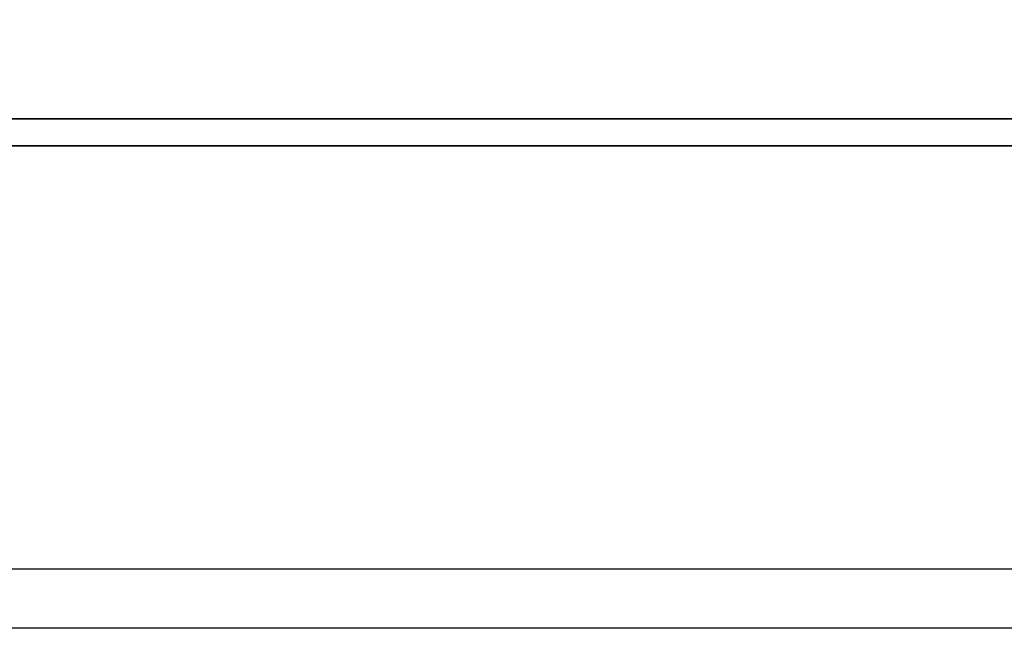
# Model space of a CAD drawing. Header units: millimetres. Extents: x -386 to 3135, y -1989 to 860.
# Tile 309 of 596: x 1713.89 to 1722.23, y -1917.51 to -1912.36. Entities that reach past the tile are written whole.
import ezdxf

# ---------------------------------------------------------------- set-up
doc = ezdxf.new("R2010")
doc.units = ezdxf.units.MM
doc.layers.get('0').update_dxf_attribs({"linetype": 'CONTINUOUS'})
doc.layers.add('DIM', color=4, linetype='CONTINUOUS')
doc.layers.add('layer 1', color=7, linetype='CONTINUOUS')

# ---------------------------------------------------------------- blocks, each defined once
blk = doc.blocks.new('TBI MOTION logo(完整正式版)')
at = {"layer": 'layer 1', "color": 22, "lineweight": 35}
blk.add_open_spline([(75.90875, -9.47875), (75.90875, -9.47875), (75.90875, -12.28625), (75.90875, -12.28625), (75.90875, -12.28625), (75.90875, -12.28625), (75.90875, -12.47875), (75.90875, -12.47875), (75.90875, -12.47875), (75.90875, -12.47875), (75.71625, -12.47875), (75.71625, -12.47875), (75.71625, -12.47875), (75.71625, -12.47875), (-88.32875, -12.47875), (-88.32875, -12.47875), (-88.32875, -12.47875), (-88.32875, -12.47875), (-88.32875, -13.29375), (-88.32875, -13.29375), (-88.32875, -13.29375), (-88.32875, -13.29375), (82.89125, -13.29375), (82.89125, -13.29375), (82.89125, -13.29375), (82.89125, -13.29375), (75.90875, -9.47875), (75.90875, -9.47875)], degree=3, knots=[0, 0, 0, 0, 0.14285714, 0.14285714, 0.14285714, 0.14285715, 0.28571429, 0.28571429, 0.28571429, 0.2857143, 0.42857143, 0.42857143, 0.42857143, 0.42857144, 0.57142857, 0.57142857, 0.57142857, 0.57142858, 0.71428571, 0.71428571, 0.71428571, 0.71428572, 0.85714286, 0.85714286, 0.85714286, 0.85714287, 1, 1, 1, 1], dxfattribs=at)

msp = doc.modelspace()

# ---------------------------------------------------------------- linework, layer by layer
at = {"linetype": 'Continuous'}
msp.add_line((1874.3712, -1917.011), (1615.8831, -1917.0113), dxfattribs=at)
msp.add_open_spline([(1874.2508, -1917.5108), (1615.8831, -1917.5111)], degree=1, dxfattribs=at)

# ---------------------------------------------------------------- block references
at = {"layer": 'DIM', "color": 7, "xscale": 0.2802190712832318, "yscale": 0.2802190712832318, "zscale": 0.2802190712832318}
msp.add_blockref('TBI MOTION logo(完整正式版)', (1728.9261, -1909.7027), dxfattribs=at)

doc.saveas('drawing.dxf')
